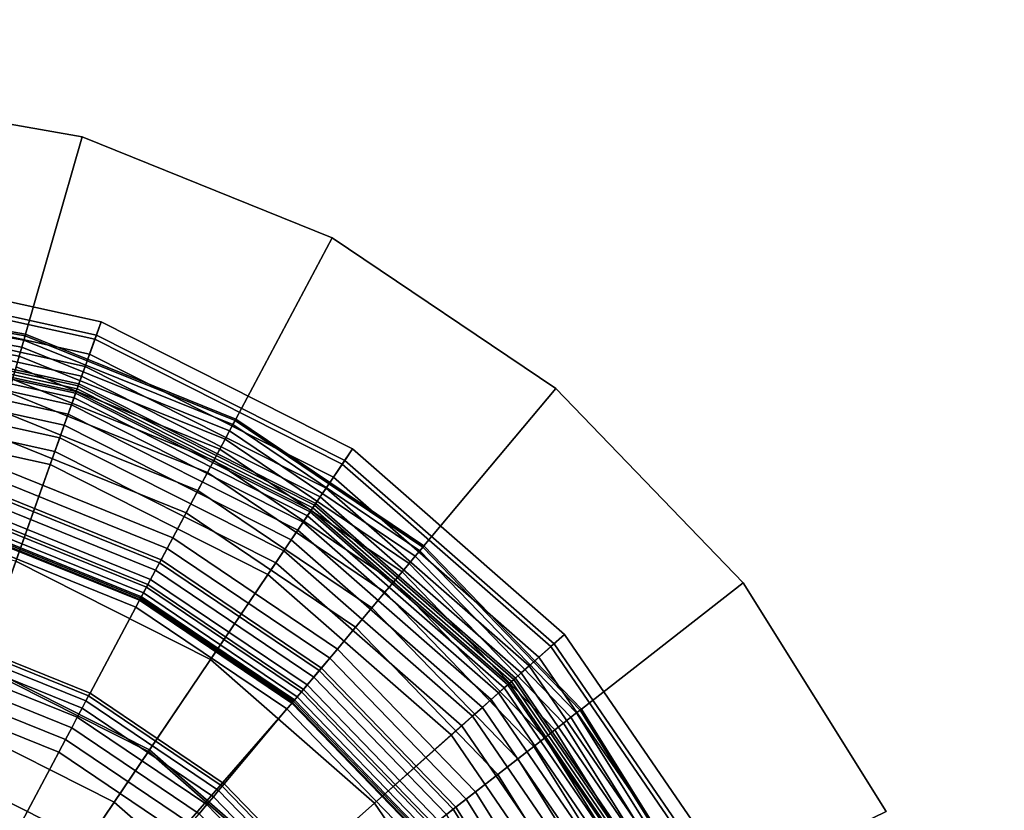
# Model space of a CAD drawing. Extents: x -43.1 to 43.1, y -41.3 to 41.3.
# Tile 443 of 656: x 15.4 to 16.5, y -9.8 to -9. Entities that reach past the tile are written whole.
import ezdxf

# ---------------------------------------------------------------- set-up
doc = ezdxf.new("R2010")
doc.units = 0
for name, color, linetype in [('LAMP', 7, 'CONTINUOUS'), ('LAMP_SUPPORT', 18, 'CONTINUOUS'), ('METAL_BASE', 254, 'CONTINUOUS')]:
    doc.layers.add(name, color=color, linetype=linetype)

msp = doc.modelspace()

# ---------------------------------------------------------------- linework, layer by layer
at = {"layer": 'LAMP'}
for points in [[(15.2368, -9.2488, 15.6079), (15.5307, -9.3134, 15.6079), (15.5374, -9.2945, 15.8637), (15.2387, -9.2289, 15.8637)], [(15.2387, -9.2289, 15.8637), (15.5374, -9.2945, 15.8637), (15.5323, -9.3089, 15.9815), (15.2373, -9.244, 15.9815)], [(15.2373, -9.244, 15.9815), (15.5323, -9.3089, 15.9815), (15.5126, -9.3641, 16.1042), (15.232, -9.3024, 16.1042)], [(15.2353, -9.2659, 15.3235), (15.5249, -9.3296, 15.3235), (15.5307, -9.3134, 15.6079), (15.2368, -9.2488, 15.6079)], [(15.234, -9.2801, 15.0232), (15.5201, -9.343, 15.0232), (15.5249, -9.3296, 15.3235), (15.2353, -9.2659, 15.3235)], [(15.233, -9.2915, 14.7202), (15.5163, -9.3537, 14.7202), (15.5201, -9.343, 15.0232), (15.234, -9.2801, 15.0232)], [(15.2322, -9.3, 14.4272), (15.5134, -9.3618, 14.4272), (15.5163, -9.3537, 14.7202), (15.233, -9.2915, 14.7202)], [(15.5307, -9.3134, 15.6079), (15.7992, -9.4491, 15.6079), (15.8104, -9.4324, 15.8637), (15.5374, -9.2945, 15.8637)], [(15.5374, -9.2945, 15.8637), (15.8104, -9.4324, 15.8637), (15.8019, -9.4451, 15.9815), (15.5323, -9.3089, 15.9815)], [(15.232, -9.3024, 16.1042), (15.5126, -9.3641, 16.1042), (15.4822, -9.4495, 16.2234), (15.2237, -9.3927, 16.2234)], [(15.2314, -9.3089, 13.9233), (15.5104, -9.3702, 13.9233), (15.5115, -9.3673, 14.1573), (15.2317, -9.3058, 14.1573)], [(15.2317, -9.3058, 14.1573), (15.5115, -9.3673, 14.1573), (15.5134, -9.3618, 14.4272), (15.2322, -9.3, 14.4272)], [(15.23, -9.3243, 13.8822), (15.5052, -9.3848, 13.8822), (15.508, -9.377, 13.8943), (15.2307, -9.3161, 13.8943)], [(15.2307, -9.3161, 13.8943), (15.508, -9.377, 13.8943), (15.5098, -9.3721, 13.9082), (15.2312, -9.3108, 13.9082)], [(15.2312, -9.3108, 13.9082), (15.5098, -9.3721, 13.9082), (15.5104, -9.3702, 13.9233), (15.2314, -9.3089, 13.9233)], [(15.5323, -9.3089, 15.9815), (15.8019, -9.4451, 15.9815), (15.7691, -9.4937, 16.1042), (15.5126, -9.3641, 16.1042)], [(15.5249, -9.3296, 15.3235), (15.7896, -9.4633, 15.3235), (15.7992, -9.4491, 15.6079), (15.5307, -9.3134, 15.6079)], [(15.229, -9.3349, 13.8722), (15.5017, -9.3949, 13.8722), (15.5052, -9.3848, 13.8822), (15.23, -9.3243, 13.8822)], [(15.5201, -9.343, 15.0232), (15.7816, -9.4751, 15.0232), (15.7896, -9.4633, 15.3235), (15.5249, -9.3296, 15.3235)], [(15.2278, -9.3477, 13.8647), (15.4974, -9.4069, 13.8647), (15.5017, -9.3949, 13.8722), (15.229, -9.3349, 13.8722)], [(15.2265, -9.362, 13.8601), (15.4925, -9.4205, 13.8601), (15.4974, -9.4069, 13.8647), (15.2278, -9.3477, 13.8647)], [(15.5163, -9.3537, 14.7202), (15.7753, -9.4846, 14.7202), (15.7816, -9.4751, 15.0232), (15.5201, -9.343, 15.0232)], [(15.2251, -9.3776, 13.8588), (15.4873, -9.4352, 13.8588), (15.4925, -9.4205, 13.8601), (15.2265, -9.362, 13.8601)], [(15.5115, -9.3673, 14.1573), (15.7672, -9.4965, 14.1573), (15.7704, -9.4917, 14.4272), (15.5134, -9.3618, 14.4272)], [(15.5134, -9.3618, 14.4272), (15.7704, -9.4917, 14.4272), (15.7753, -9.4846, 14.7202), (15.5163, -9.3537, 14.7202)], [(15.5126, -9.3641, 16.1042), (15.7691, -9.4937, 16.1042), (15.7184, -9.5688, 16.2234), (15.4822, -9.4495, 16.2234)], [(15.508, -9.377, 13.8943), (15.7614, -9.5051, 13.8943), (15.7644, -9.5007, 13.9082), (15.5098, -9.3721, 13.9082)], [(15.5098, -9.3721, 13.9082), (15.7644, -9.5007, 13.9082), (15.7655, -9.499, 13.9233), (15.5104, -9.3702, 13.9233)], [(15.5104, -9.3702, 13.9233), (15.7655, -9.499, 13.9233), (15.7672, -9.4965, 14.1573), (15.5115, -9.3673, 14.1573)], [(15.2029, -9.6215, 13.8664), (15.4051, -9.6659, 13.8664), (15.4873, -9.4352, 13.8588), (15.2251, -9.3776, 13.8588)], [(15.5052, -9.3848, 13.8822), (15.7568, -9.5119, 13.8822), (15.7614, -9.5051, 13.8943), (15.508, -9.377, 13.8943)], [(15.2237, -9.3927, 16.2234), (15.4822, -9.4495, 16.2234), (15.4449, -9.5544, 16.3306), (15.2137, -9.5035, 16.3306)], [(15.5017, -9.3949, 13.8722), (15.7508, -9.5208, 13.8722), (15.7568, -9.5119, 13.8822), (15.5052, -9.3848, 13.8822)], [(15.4974, -9.4069, 13.8647), (15.7437, -9.5314, 13.8647), (15.7508, -9.5208, 13.8722), (15.5017, -9.3949, 13.8722)], [(15.4925, -9.4205, 13.8601), (15.7356, -9.5433, 13.8601), (15.7437, -9.5314, 13.8647), (15.4974, -9.4069, 13.8647)], [(15.4873, -9.4352, 13.8588), (15.7269, -9.5563, 13.8588), (15.7356, -9.5433, 13.8601), (15.4925, -9.4205, 13.8601)], [(15.4051, -9.6659, 13.8664), (15.5899, -9.7593, 13.8664), (15.7269, -9.5563, 13.8588), (15.4873, -9.4352, 13.8588)], [(15.7992, -9.4491, 15.6079), (16.0256, -9.6472, 15.6079), (16.0405, -9.6339, 15.8637), (15.8104, -9.4324, 15.8637)], [(15.8104, -9.4324, 15.8637), (16.0405, -9.6339, 15.8637), (16.0291, -9.644, 15.9815), (15.8019, -9.4451, 15.9815)], [(15.8019, -9.4451, 15.9815), (16.0291, -9.644, 15.9815), (15.9853, -9.683, 16.1042), (15.7691, -9.4937, 16.1042)], [(15.4822, -9.4495, 16.2234), (15.7184, -9.5688, 16.2234), (15.6562, -9.6611, 16.3306), (15.4449, -9.5544, 16.3306)], [(15.7896, -9.4633, 15.3235), (16.0127, -9.6586, 15.3235), (16.0256, -9.6472, 15.6079), (15.7992, -9.4491, 15.6079)], [(15.7816, -9.4751, 15.0232), (16.0021, -9.6681, 15.0232), (16.0127, -9.6586, 15.3235), (15.7896, -9.4633, 15.3235)], [(15.7753, -9.4846, 14.7202), (15.9935, -9.6756, 14.7202), (16.0021, -9.6681, 15.0232), (15.7816, -9.4751, 15.0232)], [(15.7704, -9.4917, 14.4272), (15.9871, -9.6814, 14.4272), (15.9935, -9.6756, 14.7202), (15.7753, -9.4846, 14.7202)], [(15.7691, -9.4937, 16.1042), (15.9853, -9.683, 16.1042), (15.9175, -9.7431, 16.2234), (15.7184, -9.5688, 16.2234)], [(15.7614, -9.5051, 13.8943), (15.975, -9.6921, 13.8943), (15.979, -9.6886, 13.9082), (15.7644, -9.5007, 13.9082)], [(15.7644, -9.5007, 13.9082), (15.979, -9.6886, 13.9082), (15.9805, -9.6873, 13.9233), (15.7655, -9.499, 13.9233)], [(15.7655, -9.499, 13.9233), (15.9805, -9.6873, 13.9233), (15.9828, -9.6852, 14.1573), (15.7672, -9.4965, 14.1573)], [(15.7672, -9.4965, 14.1573), (15.9828, -9.6852, 14.1573), (15.9871, -9.6814, 14.4272), (15.7704, -9.4917, 14.4272)], [(15.7508, -9.5208, 13.8722), (15.9609, -9.7046, 13.8722), (15.9689, -9.6975, 13.8822), (15.7568, -9.5119, 13.8822)], [(15.7568, -9.5119, 13.8822), (15.9689, -9.6975, 13.8822), (15.975, -9.6921, 13.8943), (15.7614, -9.5051, 13.8943)], [(15.7437, -9.5314, 13.8647), (15.9513, -9.7131, 13.8647), (15.9609, -9.7046, 13.8722), (15.7508, -9.5208, 13.8722)], [(15.7356, -9.5433, 13.8601), (15.9405, -9.7227, 13.8601), (15.9513, -9.7131, 13.8647), (15.7437, -9.5314, 13.8647)], [(15.7269, -9.5563, 13.8588), (15.9288, -9.7331, 13.8588), (15.9405, -9.7227, 13.8601), (15.7356, -9.5433, 13.8601)], [(15.4449, -9.5544, 16.3306), (15.6562, -9.6611, 16.3306), (15.5887, -9.7611, 16.4176), (15.4044, -9.668, 16.4176)], [(15.5899, -9.7593, 13.8664), (15.7457, -9.8957, 13.8664), (15.9288, -9.7331, 13.8588), (15.7269, -9.5563, 13.8588)], [(15.7184, -9.5688, 16.2234), (15.9175, -9.7431, 16.2234), (15.8343, -9.817, 16.3306), (15.6562, -9.6611, 16.3306)], [(16.0256, -9.6472, 15.6079), (16.1955, -9.8954, 15.6079), (16.2133, -9.8863, 15.8637), (16.0405, -9.6339, 15.8637)], [(16.0405, -9.6339, 15.8637), (16.2133, -9.8863, 15.8637), (16.1998, -9.8933, 15.9815), (16.0291, -9.644, 15.9815)], [(16.0291, -9.644, 15.9815), (16.1998, -9.8933, 15.9815), (16.1476, -9.9201, 16.1042), (15.9853, -9.683, 16.1042)], [(16.0127, -9.6586, 15.3235), (16.1803, -9.9033, 15.3235), (16.1955, -9.8954, 15.6079), (16.0256, -9.6472, 15.6079)], [(15.6562, -9.6611, 16.3306), (15.8343, -9.817, 16.3306), (15.7441, -9.8971, 16.4176), (15.5887, -9.7611, 16.4176)], [(16.0021, -9.6681, 15.0232), (16.1676, -9.9098, 15.0232), (16.1803, -9.9033, 15.3235), (16.0127, -9.6586, 15.3235)], [(15.4044, -9.668, 16.4176), (15.5887, -9.7611, 16.4176), (15.5225, -9.8593, 16.4759), (15.3647, -9.7796, 16.4759)], [(15.3821, -9.7305, 13.367), (15.5516, -9.8161, 13.367), (15.5899, -9.7593, 13.8664), (15.4051, -9.6659, 13.8664)], [(15.9935, -9.6756, 14.7202), (16.1574, -9.915, 14.7202), (16.1676, -9.9098, 15.0232), (16.0021, -9.6681, 15.0232)], [(15.9828, -9.6852, 14.1573), (16.1446, -9.9216, 14.1573), (16.1498, -9.919, 14.4272), (15.9871, -9.6814, 14.4272)], [(15.9871, -9.6814, 14.4272), (16.1498, -9.919, 14.4272), (16.1574, -9.915, 14.7202), (15.9935, -9.6756, 14.7202)], [(15.3821, -9.7305, 13.367), (15.1967, -9.6897, 13.367), (15.1281, -10.4441, 13.367), (15.5516, -9.8161, 13.367)], [(15.9853, -9.683, 16.1042), (16.1476, -9.9201, 16.1042), (16.067, -9.9615, 16.2234), (15.9175, -9.7431, 16.2234)], [(15.9689, -9.6975, 13.8822), (16.1281, -9.9301, 13.8822), (16.1354, -9.9263, 13.8943), (15.975, -9.6921, 13.8943)], [(15.975, -9.6921, 13.8943), (16.1354, -9.9263, 13.8943), (16.1402, -9.9239, 13.9082), (15.979, -9.6886, 13.9082)], [(15.979, -9.6886, 13.9082), (16.1402, -9.9239, 13.9082), (16.1419, -9.923, 13.9233), (15.9805, -9.6873, 13.9233)], [(15.9805, -9.6873, 13.9233), (16.1419, -9.923, 13.9233), (16.1446, -9.9216, 14.1573), (15.9828, -9.6852, 14.1573)], [(15.9609, -9.7046, 13.8722), (16.1186, -9.935, 13.8722), (16.1281, -9.9301, 13.8822), (15.9689, -9.6975, 13.8822)], [(15.9405, -9.7227, 13.8601), (16.0944, -9.9474, 13.8601), (16.1072, -9.9408, 13.8647), (15.9513, -9.7131, 13.8647)], [(15.9513, -9.7131, 13.8647), (16.1072, -9.9408, 13.8647), (16.1186, -9.935, 13.8722), (15.9609, -9.7046, 13.8722)], [(15.9288, -9.7331, 13.8588), (16.0805, -9.9546, 13.8588), (16.0944, -9.9474, 13.8601), (15.9405, -9.7227, 13.8601)], [(15.7457, -9.8957, 13.8664), (15.8627, -10.0665, 13.8664), (16.0805, -9.9546, 13.8588), (15.9288, -9.7331, 13.8588)], [(15.9175, -9.7431, 16.2234), (16.067, -9.9615, 16.2234), (15.968, -10.0124, 16.3306), (15.8343, -9.817, 16.3306)], [(15.5887, -9.7611, 16.4176), (15.7441, -9.8971, 16.4176), (15.6555, -9.9758, 16.4759), (15.5225, -9.8593, 16.4759)], [(15.5516, -9.8161, 13.367), (15.6945, -9.9412, 13.367), (15.7457, -9.8957, 13.8664), (15.5899, -9.7593, 13.8664)], [(15.3647, -9.7796, 16.4759), (15.5225, -9.8593, 16.4759), (15.4637, -9.9465, 16.4972), (15.3294, -9.8786, 16.4972)], [(15.5516, -9.8161, 13.367), (15.1281, -10.4441, 13.367), (15.6945, -9.9412, 13.367)], [(15.8343, -9.817, 16.3306), (15.968, -10.0124, 16.3306), (15.8608, -10.0675, 16.4176), (15.7441, -9.8971, 16.4176)]]:
    msp.add_3dface(points, dxfattribs=at)
at = {"layer": 'LAMP_SUPPORT'}
for points in [[(15.4554, -9.308, 10.2099), (15.2129, -9.2653, 10.2099), (15.2128, -9.267, 10.1948), (15.4549, -9.3097, 10.1948)], [(15.4549, -9.3097, 13.6888), (15.2128, -9.267, 13.6888), (15.2129, -9.2653, 13.6738), (15.4554, -9.308, 13.6738)], [(15.4554, -9.308, 13.6738), (15.2129, -9.2653, 13.6738), (15.2129, -9.2653, 10.2099), (15.4554, -9.308, 10.2099)], [(15.4535, -9.3145, 10.181), (15.2124, -9.2719, 10.181), (15.2119, -9.2797, 10.1688), (15.4514, -9.3219, 10.1688)], [(15.4514, -9.3219, 13.7148), (15.2119, -9.2797, 13.7148), (15.2124, -9.2719, 13.7026), (15.4535, -9.3145, 13.7026)], [(15.4549, -9.3097, 10.1948), (15.2128, -9.267, 10.1948), (15.2124, -9.2719, 10.181), (15.4535, -9.3145, 10.181)], [(15.4535, -9.3145, 13.7026), (15.2124, -9.2719, 13.7026), (15.2128, -9.267, 13.6888), (15.4549, -9.3097, 13.6888)], [(15.4514, -9.3219, 10.1688), (15.2119, -9.2797, 10.1688), (15.2112, -9.2898, 10.1587), (15.4486, -9.3317, 10.1587)], [(15.4486, -9.3317, 13.725), (15.2112, -9.2898, 13.725), (15.2119, -9.2797, 13.7148), (15.4514, -9.3219, 13.7148)], [(15.6836, -9.4003, 10.2099), (15.4554, -9.308, 10.2099), (15.4549, -9.3097, 10.1948), (15.6828, -9.4018, 10.1948)], [(15.6828, -9.4018, 13.6888), (15.4549, -9.3097, 13.6888), (15.4554, -9.308, 13.6738), (15.6836, -9.4003, 13.6738)], [(15.6836, -9.4003, 13.6738), (15.4554, -9.308, 13.6738), (15.4554, -9.308, 10.2099), (15.6836, -9.4003, 10.2099)], [(15.6805, -9.4062, 10.181), (15.4535, -9.3145, 10.181), (15.4514, -9.3219, 10.1688), (15.6768, -9.413, 10.1688)], [(15.6768, -9.413, 13.7148), (15.4514, -9.3219, 13.7148), (15.4535, -9.3145, 13.7026), (15.6805, -9.4062, 13.7026)], [(15.6828, -9.4018, 10.1948), (15.4549, -9.3097, 10.1948), (15.4535, -9.3145, 10.181), (15.6805, -9.4062, 10.181)], [(15.6805, -9.4062, 13.7026), (15.4535, -9.3145, 13.7026), (15.4549, -9.3097, 13.6888), (15.6828, -9.4018, 13.6888)], [(15.6768, -9.413, 10.1688), (15.4514, -9.3219, 10.1688), (15.4486, -9.3317, 10.1587), (15.6721, -9.422, 10.1587)], [(15.6721, -9.422, 13.725), (15.4486, -9.3317, 13.725), (15.4514, -9.3219, 13.7148), (15.6768, -9.413, 13.7148)], [(15.6721, -9.422, 10.1587), (15.4486, -9.3317, 10.1587), (15.4452, -9.3434, 10.1509), (15.6663, -9.4328, 10.1509)], [(15.6663, -9.4328, 13.7328), (15.4452, -9.3434, 13.7328), (15.4486, -9.3317, 13.725), (15.6721, -9.422, 13.725)], [(15.6663, -9.4328, 10.1509), (15.4452, -9.3434, 10.1509), (15.4414, -9.3567, 10.146), (15.6599, -9.445, 10.146)], [(15.6599, -9.445, 13.7377), (15.4414, -9.3567, 13.7377), (15.4452, -9.3434, 13.7328), (15.6663, -9.4328, 13.7328)], [(15.6599, -9.445, 10.146), (15.4414, -9.3567, 10.146), (15.4373, -9.3712, 10.1442), (15.6528, -9.4582, 10.1442)], [(15.6528, -9.4582, 13.7394), (15.4373, -9.3712, 13.7394), (15.4414, -9.3567, 13.7377), (15.6599, -9.445, 13.7377)], [(15.609, -9.5406, 13.7394), (15.4116, -9.4608, 13.7394), (15.4373, -9.3712, 13.7394), (15.6528, -9.4582, 13.7394)], [(15.6528, -9.4582, 10.1442), (15.4373, -9.3712, 10.1442), (15.4312, -9.3923, 10.1425), (15.6425, -9.4776, 10.1425)], [(15.6425, -9.4776, 10.1425), (15.4312, -9.3923, 10.1425), (15.4236, -9.4187, 10.1378), (15.6296, -9.5019, 10.1378)], [(15.8866, -9.5393, 10.1948), (15.6828, -9.4018, 10.1948), (15.6805, -9.4062, 10.181), (15.8834, -9.5431, 10.181)], [(15.8834, -9.5431, 13.7026), (15.6805, -9.4062, 13.7026), (15.6828, -9.4018, 13.6888), (15.8866, -9.5393, 13.6888)], [(15.8877, -9.5379, 10.2099), (15.6836, -9.4003, 10.2099), (15.6828, -9.4018, 10.1948), (15.8866, -9.5393, 10.1948)], [(15.8866, -9.5393, 13.6888), (15.6828, -9.4018, 13.6888), (15.6836, -9.4003, 13.6738), (15.8877, -9.5379, 13.6738)], [(15.8877, -9.5379, 13.6738), (15.6836, -9.4003, 13.6738), (15.6836, -9.4003, 10.2099), (15.8877, -9.5379, 10.2099)], [(15.8784, -9.549, 10.1688), (15.6768, -9.413, 10.1688), (15.6721, -9.422, 10.1587), (15.8719, -9.5568, 10.1587)], [(15.8719, -9.5568, 13.725), (15.6721, -9.422, 13.725), (15.6768, -9.413, 13.7148), (15.8784, -9.549, 13.7148)], [(15.8834, -9.5431, 10.181), (15.6805, -9.4062, 10.181), (15.6768, -9.413, 10.1688), (15.8784, -9.549, 10.1688)], [(15.8784, -9.549, 13.7148), (15.6768, -9.413, 13.7148), (15.6805, -9.4062, 13.7026), (15.8834, -9.5431, 13.7026)], [(15.6296, -9.5019, 10.1378), (15.4236, -9.4187, 10.1378), (15.4151, -9.4484, 10.1302), (15.6151, -9.5292, 10.1302)], [(15.8719, -9.5568, 10.1587), (15.6721, -9.422, 10.1587), (15.6663, -9.4328, 10.1509), (15.8641, -9.5661, 10.1509)], [(15.8641, -9.5661, 13.7328), (15.6663, -9.4328, 13.7328), (15.6721, -9.422, 13.725), (15.8719, -9.5568, 13.725)], [(15.8641, -9.5661, 10.1509), (15.6663, -9.4328, 10.1509), (15.6599, -9.445, 10.146), (15.8552, -9.5767, 10.146)], [(15.8552, -9.5767, 13.7377), (15.6599, -9.445, 13.7377), (15.6663, -9.4328, 13.7328), (15.8641, -9.5661, 13.7328)], [(15.8552, -9.5767, 10.146), (15.6599, -9.445, 10.146), (15.6528, -9.4582, 10.1442), (15.8455, -9.5882, 10.1442)], [(15.8455, -9.5882, 13.7394), (15.6528, -9.4582, 13.7394), (15.6599, -9.445, 13.7377), (15.8552, -9.5767, 13.7377)], [(15.6151, -9.5292, 10.1302), (15.4151, -9.4484, 10.1302), (15.4067, -9.4778, 10.1202), (15.6007, -9.5562, 10.1202)], [(15.7856, -9.6597, 13.7394), (15.609, -9.5406, 13.7394), (15.6528, -9.4582, 13.7394), (15.8455, -9.5882, 13.7394)], [(15.8455, -9.5882, 10.1442), (15.6528, -9.4582, 10.1442), (15.6425, -9.4776, 10.1425), (15.8314, -9.6051, 10.1425)], [(15.6025, -9.5529, 13.7378), (15.4077, -9.4742, 13.7378), (15.4116, -9.4608, 13.7394), (15.609, -9.5406, 13.7394)], [(15.6007, -9.5562, 10.1202), (15.4067, -9.4778, 10.1202), (15.3993, -9.5035, 10.1081), (15.5882, -9.5798, 10.1081)], [(15.5964, -9.5642, 13.7333), (15.4042, -9.4865, 13.7333), (15.4077, -9.4742, 13.7378), (15.6025, -9.5529, 13.7378)], [(15.8314, -9.6051, 10.1425), (15.6425, -9.4776, 10.1425), (15.6296, -9.5019, 10.1378), (15.8137, -9.6261, 10.1378)], [(15.5911, -9.5742, 13.7261), (15.4011, -9.4974, 13.7261), (15.4042, -9.4865, 13.7333), (15.5964, -9.5642, 13.7333)], [(15.5867, -9.5825, 13.7167), (15.3985, -9.5065, 13.7167), (15.4011, -9.4974, 13.7261), (15.5911, -9.5742, 13.7261)], [(15.5882, -9.5798, 10.1081), (15.3993, -9.5035, 10.1081), (15.394, -9.5221, 10.0942), (15.5791, -9.5969, 10.0942)], [(15.5833, -9.5889, 13.7054), (15.3965, -9.5134, 13.7054), (15.3985, -9.5065, 13.7167), (15.5867, -9.5825, 13.7167)], [(15.8137, -9.6261, 10.1378), (15.6296, -9.5019, 10.1378), (15.6151, -9.5292, 10.1302), (15.7939, -9.6498, 10.1302)], [(15.1274, -10.4164, 12.7749), (15.3943, -9.521, 12.7749), (15.5796, -9.5959, 12.7749), (15.7453, -9.7077, 12.7749)], [(15.5791, -9.5969, 10.0942), (15.394, -9.5221, 10.0942), (15.3917, -9.5301, 10.0789), (15.5752, -9.6042, 10.0789)], [(15.5796, -9.5959, 12.7749), (15.3943, -9.521, 12.7749), (15.3947, -9.5194, 13.6786), (15.5804, -9.5944, 13.6786)], [(15.5804, -9.5944, 13.6786), (15.3947, -9.5194, 13.6786), (15.3952, -9.5178, 13.6925), (15.5812, -9.593, 13.6925)], [(15.5812, -9.593, 13.6925), (15.3952, -9.5178, 13.6925), (15.3965, -9.5134, 13.7054), (15.5833, -9.5889, 13.7054)], [(15.5752, -9.6042, 10.0789), (15.3917, -9.5301, 10.0789), (15.3625, -9.632, 9.0568), (15.5254, -9.6978, 9.0568)], [(15.7939, -9.6498, 10.1302), (15.6151, -9.5292, 10.1302), (15.6007, -9.5562, 10.1202), (15.7742, -9.6732, 10.1202)], [(15.7766, -9.6704, 13.7378), (15.6025, -9.5529, 13.7378), (15.609, -9.5406, 13.7394), (15.7856, -9.6597, 13.7394)], [(16.0535, -9.7191, 10.181), (15.8834, -9.5431, 10.181), (15.8784, -9.549, 10.1688), (16.0474, -9.7239, 10.1688)], [(16.0474, -9.7239, 13.7148), (15.8784, -9.549, 13.7148), (15.8834, -9.5431, 13.7026), (16.0535, -9.7191, 13.7026)], [(16.0574, -9.7161, 10.1948), (15.8866, -9.5393, 10.1948), (15.8834, -9.5431, 10.181), (16.0535, -9.7191, 10.181)], [(16.0535, -9.7191, 13.7026), (15.8834, -9.5431, 13.7026), (15.8866, -9.5393, 13.6888), (16.0574, -9.7161, 13.6888)], [(16.0588, -9.715, 10.2099), (15.8877, -9.5379, 10.2099), (15.8866, -9.5393, 10.1948), (16.0574, -9.7161, 10.1948)], [(16.0574, -9.7161, 13.6888), (15.8866, -9.5393, 13.6888), (15.8877, -9.5379, 13.6738), (16.0588, -9.715, 13.6738)], [(16.0588, -9.715, 13.6738), (15.8877, -9.5379, 13.6738), (15.8877, -9.5379, 10.2099), (16.0588, -9.715, 10.2099)], [(15.7684, -9.6802, 13.7333), (15.5964, -9.5642, 13.7333), (15.6025, -9.5529, 13.7378), (15.7766, -9.6704, 13.7378)], [(16.0474, -9.7239, 10.1688), (15.8784, -9.549, 10.1688), (15.8719, -9.5568, 10.1587), (16.0394, -9.7302, 10.1587)], [(16.0394, -9.7302, 13.725), (15.8719, -9.5568, 13.725), (15.8784, -9.549, 13.7148), (16.0474, -9.7239, 13.7148)], [(15.7742, -9.6732, 10.1202), (15.6007, -9.5562, 10.1202), (15.5882, -9.5798, 10.1081), (15.757, -9.6937, 10.1081)], [(15.7611, -9.6888, 13.7261), (15.5911, -9.5742, 13.7261), (15.5964, -9.5642, 13.7333), (15.7684, -9.6802, 13.7333)], [(16.0394, -9.7302, 10.1587), (15.8719, -9.5568, 10.1587), (15.8641, -9.5661, 10.1509), (16.0298, -9.7377, 10.1509)], [(16.0298, -9.7377, 13.7328), (15.8641, -9.5661, 13.7328), (15.8719, -9.5568, 13.725), (16.0394, -9.7302, 13.725)], [(15.755, -9.6961, 13.7167), (15.5867, -9.5825, 13.7167), (15.5911, -9.5742, 13.7261), (15.7611, -9.6888, 13.7261)], [(16.0298, -9.7377, 10.1509), (15.8641, -9.5661, 10.1509), (15.8552, -9.5767, 10.146), (16.0189, -9.7462, 10.146)], [(16.0189, -9.7462, 13.7377), (15.8552, -9.5767, 13.7377), (15.8641, -9.5661, 13.7328), (16.0298, -9.7377, 13.7328)], [(15.757, -9.6937, 10.1081), (15.5882, -9.5798, 10.1081), (15.5791, -9.5969, 10.0942), (15.7446, -9.7085, 10.0942)], [(15.7504, -9.7016, 13.7054), (15.5833, -9.5889, 13.7054), (15.5867, -9.5825, 13.7167), (15.755, -9.6961, 13.7167)], [(16.0189, -9.7462, 10.146), (15.8552, -9.5767, 10.146), (15.8455, -9.5882, 10.1442), (16.007, -9.7555, 10.1442)], [(16.007, -9.7555, 13.7394), (15.8455, -9.5882, 13.7394), (15.8552, -9.5767, 13.7377), (16.0189, -9.7462, 13.7377)], [(15.7446, -9.7085, 10.0942), (15.5791, -9.5969, 10.0942), (15.5752, -9.6042, 10.0789), (15.7392, -9.7149, 10.0789)], [(15.7453, -9.7077, 12.7749), (15.5796, -9.5959, 12.7749), (15.5804, -9.5944, 13.6786), (15.7464, -9.7064, 13.6786)], [(15.7464, -9.7064, 13.6786), (15.5804, -9.5944, 13.6786), (15.5812, -9.593, 13.6925), (15.7474, -9.7051, 13.6925)], [(15.7474, -9.7051, 13.6925), (15.5812, -9.593, 13.6925), (15.5833, -9.5889, 13.7054), (15.7504, -9.7016, 13.7054)], [(15.9335, -9.8129, 13.7394), (15.7856, -9.6597, 13.7394), (15.8455, -9.5882, 13.7394), (16.007, -9.7555, 13.7394)], [(16.007, -9.7555, 10.1442), (15.8455, -9.5882, 10.1442), (15.8314, -9.6051, 10.1425), (15.9897, -9.769, 10.1425)], [(15.7392, -9.7149, 10.0789), (15.5752, -9.6042, 10.0789), (15.5254, -9.6978, 9.0568), (15.6711, -9.7961, 9.0568)], [(15.9897, -9.769, 10.1425), (15.8314, -9.6051, 10.1425), (15.8137, -9.6261, 10.1378), (15.968, -9.7859, 10.1378)], [(15.968, -9.7859, 10.1378), (15.8137, -9.6261, 10.1378), (15.7939, -9.6498, 10.1302), (15.9437, -9.8049, 10.1302)], [(15.5239, -9.7007, 9.0415), (15.3616, -9.6351, 9.0415), (15.3598, -9.6411, 9.0276), (15.521, -9.7062, 9.0276)], [(15.5254, -9.6978, 9.0568), (15.3625, -9.632, 9.0568), (15.3616, -9.6351, 9.0415), (15.5239, -9.7007, 9.0415)], [(15.5168, -9.714, 9.0155), (15.3574, -9.6496, 9.0155), (15.3543, -9.6603, 9.0055), (15.5116, -9.7238, 9.0055)], [(15.521, -9.7062, 9.0276), (15.3598, -9.6411, 9.0276), (15.3574, -9.6496, 9.0155), (15.5168, -9.714, 9.0155)], [(15.9437, -9.8049, 10.1302), (15.7939, -9.6498, 10.1302), (15.7742, -9.6732, 10.1202), (15.9196, -9.8237, 10.1202)], [(15.5116, -9.7238, 9.0055), (15.3543, -9.6603, 9.0055), (15.3508, -9.6728, 8.9979), (15.5055, -9.7353, 8.9979)], [(15.9225, -9.8215, 13.7378), (15.7766, -9.6704, 13.7378), (15.7856, -9.6597, 13.7394), (15.9335, -9.8129, 13.7394)], [(15.9124, -9.8294, 13.7333), (15.7684, -9.6802, 13.7333), (15.7766, -9.6704, 13.7378), (15.9225, -9.8215, 13.7378)], [(15.5055, -9.7353, 8.9979), (15.3508, -9.6728, 8.9979), (15.3468, -9.6867, 8.9931), (15.4987, -9.748, 8.9931)], [(15.9196, -9.8237, 10.1202), (15.7742, -9.6732, 10.1202), (15.757, -9.6937, 10.1081), (15.8985, -9.8402, 10.1081)], [(15.9035, -9.8363, 13.7261), (15.7611, -9.6888, 13.7261), (15.7684, -9.6802, 13.7333), (15.9124, -9.8294, 13.7333)], [(15.4987, -9.748, 8.9931), (15.3468, -9.6867, 8.9931), (15.3425, -9.7016, 8.9914), (15.4914, -9.7618, 8.9914)], [(15.8961, -9.8421, 13.7167), (15.755, -9.6961, 13.7167), (15.7611, -9.6888, 13.7261), (15.9035, -9.8363, 13.7261)], [(15.4914, -9.7618, 8.9914), (15.3425, -9.7016, 8.9914), (15.2449, -10.042, 8.9914), (15.3251, -10.0745, 8.9914)], [(15.669, -9.7986, 9.0415), (15.5239, -9.7007, 9.0415), (15.521, -9.7062, 9.0276), (15.665, -9.8034, 9.0276)], [(15.6711, -9.7961, 9.0568), (15.5254, -9.6978, 9.0568), (15.5239, -9.7007, 9.0415), (15.669, -9.7986, 9.0415)], [(15.8985, -9.8402, 10.1081), (15.757, -9.6937, 10.1081), (15.7446, -9.7085, 10.0942), (15.8833, -9.8521, 10.0942)], [(15.8868, -9.8494, 13.6925), (15.7474, -9.7051, 13.6925), (15.7504, -9.7016, 13.7054), (15.8904, -9.8466, 13.7054)], [(15.8904, -9.8466, 13.7054), (15.7504, -9.7016, 13.7054), (15.755, -9.6961, 13.7167), (15.8961, -9.8421, 13.7167)], [(15.1461, -10.4218, 12.7749), (15.1274, -10.4164, 12.7749), (15.7453, -9.7077, 12.7749), (15.8842, -9.8514, 12.7749)], [(15.6593, -9.8102, 9.0155), (15.5168, -9.714, 9.0155), (15.5116, -9.7238, 9.0055), (15.6522, -9.8187, 9.0055)], [(15.665, -9.8034, 9.0276), (15.521, -9.7062, 9.0276), (15.5168, -9.714, 9.0155), (15.6593, -9.8102, 9.0155)], [(15.8767, -9.8572, 10.0789), (15.7392, -9.7149, 10.0789), (15.6711, -9.7961, 9.0568), (15.7932, -9.9225, 9.0568)], [(15.8833, -9.8521, 10.0942), (15.7446, -9.7085, 10.0942), (15.7392, -9.7149, 10.0789), (15.8767, -9.8572, 10.0789)], [(15.8842, -9.8514, 12.7749), (15.7453, -9.7077, 12.7749), (15.7464, -9.7064, 13.6786), (15.8855, -9.8504, 13.6786)], [(15.8855, -9.8504, 13.6786), (15.7464, -9.7064, 13.6786), (15.7474, -9.7051, 13.6925), (15.8868, -9.8494, 13.6925)], [(15.6522, -9.8187, 9.0055), (15.5116, -9.7238, 9.0055), (15.5055, -9.7353, 8.9979), (15.6438, -9.8286, 8.9979)], [(16.1762, -9.9301, 10.1688), (16.0474, -9.7239, 10.1688), (16.0394, -9.7302, 10.1587), (16.1671, -9.9346, 10.1587)], [(16.1671, -9.9346, 13.725), (16.0394, -9.7302, 13.725), (16.0474, -9.7239, 13.7148), (16.1762, -9.9301, 13.7148)], [(16.1832, -9.9267, 10.181), (16.0535, -9.7191, 10.181), (16.0474, -9.7239, 10.1688), (16.1762, -9.9301, 10.1688)], [(16.1762, -9.9301, 13.7148), (16.0474, -9.7239, 13.7148), (16.0535, -9.7191, 13.7026), (16.1832, -9.9267, 13.7026)], [(16.1877, -9.9246, 10.1948), (16.0574, -9.7161, 10.1948), (16.0535, -9.7191, 10.181), (16.1832, -9.9267, 10.181)], [(16.1832, -9.9267, 13.7026), (16.0535, -9.7191, 13.7026), (16.0574, -9.7161, 13.6888), (16.1877, -9.9246, 13.6888)], [(16.1892, -9.9238, 10.2099), (16.0588, -9.715, 10.2099), (16.0574, -9.7161, 10.1948), (16.1877, -9.9246, 10.1948)], [(16.1877, -9.9246, 13.6888), (16.0574, -9.7161, 13.6888), (16.0588, -9.715, 13.6738), (16.1892, -9.9238, 13.6738)], [(16.1892, -9.9238, 13.6738), (16.0588, -9.715, 13.6738), (16.0588, -9.715, 10.2099), (16.1892, -9.9238, 10.2099)], [(15.6438, -9.8286, 8.9979), (15.5055, -9.7353, 8.9979), (15.4987, -9.748, 8.9931), (15.6345, -9.8397, 8.9931)], [(16.1671, -9.9346, 10.1587), (16.0394, -9.7302, 10.1587), (16.0298, -9.7377, 10.1509), (16.1561, -9.94, 10.1509)], [(16.1561, -9.94, 13.7328), (16.0298, -9.7377, 13.7328), (16.0394, -9.7302, 13.725), (16.1671, -9.9346, 13.725)], [(16.1437, -9.946, 10.146), (16.0189, -9.7462, 10.146), (16.007, -9.7555, 10.1442), (16.1302, -9.9526, 10.1442)], [(16.1302, -9.9526, 13.7394), (16.007, -9.7555, 13.7394), (16.0189, -9.7462, 13.7377), (16.1437, -9.946, 13.7377)], [(16.1561, -9.94, 10.1509), (16.0298, -9.7377, 10.1509), (16.0189, -9.7462, 10.146), (16.1437, -9.946, 10.146)], [(16.1437, -9.946, 13.7377), (16.0189, -9.7462, 13.7377), (16.0298, -9.7377, 13.7328), (16.1561, -9.94, 13.7328)], [(15.6345, -9.8397, 8.9931), (15.4987, -9.748, 8.9931), (15.4914, -9.7618, 8.9914), (15.6245, -9.8516, 8.9914)], [(16.0464, -9.9935, 13.7394), (15.9335, -9.8129, 13.7394), (16.007, -9.7555, 13.7394), (16.1302, -9.9526, 13.7394)], [(16.1302, -9.9526, 10.1442), (16.007, -9.7555, 10.1442), (15.9897, -9.769, 10.1425), (16.1105, -9.9622, 10.1425)], [(15.6245, -9.8516, 8.9914), (15.4914, -9.7618, 8.9914), (15.3251, -10.0745, 8.9914), (15.3969, -10.1229, 8.9914)], [(16.1105, -9.9622, 10.1425), (15.9897, -9.769, 10.1425), (15.968, -9.7859, 10.1378), (16.0857, -9.9743, 10.1378)], [(16.0857, -9.9743, 10.1378), (15.968, -9.7859, 10.1378), (15.9437, -9.8049, 10.1302), (16.058, -9.9878, 10.1302)], [(15.7906, -9.9245, 9.0415), (15.669, -9.7986, 9.0415), (15.665, -9.8034, 9.0276), (15.7857, -9.9284, 9.0276)], [(15.7932, -9.9225, 9.0568), (15.6711, -9.7961, 9.0568), (15.669, -9.7986, 9.0415), (15.7906, -9.9245, 9.0415)], [(15.7787, -9.9338, 9.0155), (15.6593, -9.8102, 9.0155), (15.6522, -9.8187, 9.0055), (15.77, -9.9407, 9.0055)], [(15.7857, -9.9284, 9.0276), (15.665, -9.8034, 9.0276), (15.6593, -9.8102, 9.0155), (15.7787, -9.9338, 9.0155)], [(16.058, -9.9878, 10.1302), (15.9437, -9.8049, 10.1302), (15.9196, -9.8237, 10.1202), (16.0305, -10.0012, 10.1202)], [(15.77, -9.9407, 9.0055), (15.6522, -9.8187, 9.0055), (15.6438, -9.8286, 8.9979), (15.7597, -9.9486, 8.9979)], [(16.0223, -10.0052, 13.7333), (15.9124, -9.8294, 13.7333), (15.9225, -9.8215, 13.7378), (16.0338, -9.9996, 13.7378)], [(16.0338, -9.9996, 13.7378), (15.9225, -9.8215, 13.7378), (15.9335, -9.8129, 13.7394), (16.0464, -9.9935, 13.7394)], [(16.0305, -10.0012, 10.1202), (15.9196, -9.8237, 10.1202), (15.8985, -9.8402, 10.1081), (16.0065, -10.0129, 10.1081)]]:
    msp.add_3dface(points, dxfattribs=at)
at = {"layer": 'METAL_BASE'}
for points in [[(30.5036, -12.1924, 20.312), (30.4899, -12.2259, 20.447), (1.5684, -0.4328, 20.447), (1.582, -0.3993, 20.312)], [(30.4899, -12.2259, 20.1769), (30.5036, -12.1924, 20.312), (1.582, -0.3993, 20.312), (1.5684, -0.4328, 20.1769)], [(30.4899, -12.2259, 20.447), (30.4526, -12.3174, 20.5459), (1.531, -0.5244, 20.5459), (1.5684, -0.4328, 20.447)], [(30.4526, -12.3174, 20.0781), (30.4899, -12.2259, 20.1769), (1.5684, -0.4328, 20.1769), (1.531, -0.5244, 20.0781)], [(30.4526, -12.3174, 20.5459), (30.4016, -12.4425, 20.5821), (1.48, -0.6494, 20.5821), (1.531, -0.5244, 20.5459)], [(30.4016, -12.4425, 20.0419), (30.4526, -12.3174, 20.0781), (1.531, -0.5244, 20.0781), (1.48, -0.6494, 20.0419)], [(30.4016, -12.4425, 20.5821), (30.3506, -12.5675, 20.5459), (1.4291, -0.7745, 20.5459), (1.48, -0.6494, 20.5821)], [(30.3506, -12.5675, 20.0781), (30.4016, -12.4425, 20.0419), (1.48, -0.6494, 20.0419), (1.4291, -0.7745, 20.0781)], [(30.3506, -12.5675, 20.5459), (30.3133, -12.6591, 20.447), (1.3917, -0.866, 20.447), (1.4291, -0.7745, 20.5459)], [(30.3133, -12.6591, 20.1769), (30.3506, -12.5675, 20.0781), (1.4291, -0.7745, 20.0781), (1.3917, -0.866, 20.1769)], [(30.3133, -12.6591, 20.447), (30.2996, -12.6926, 20.312), (1.3781, -0.8995, 20.312), (1.3917, -0.866, 20.447)], [(30.2996, -12.6926, 20.312), (30.3133, -12.6591, 20.1769), (1.3917, -0.866, 20.1769), (1.3781, -0.8995, 20.312)], [(17.7533, -27.6395, 39.312), (17.7227, -27.6588, 39.447), (1.0255, -1.2631, 39.447), (1.0561, -1.2438, 39.312)], [(17.7227, -27.6588, 39.1769), (17.7533, -27.6395, 39.312), (1.0561, -1.2438, 39.312), (1.0255, -1.2631, 39.1769)], [(17.7227, -27.6588, 39.447), (17.6391, -27.7117, 39.5459), (0.9419, -1.316, 39.5459), (1.0255, -1.2631, 39.447)], [(17.6391, -27.7117, 39.0781), (17.7227, -27.6588, 39.1769), (1.0255, -1.2631, 39.1769), (0.9419, -1.316, 39.0781)], [(17.6391, -27.7117, 39.5459), (17.525, -27.7839, 39.5821), (0.8278, -1.3882, 39.5821), (0.9419, -1.316, 39.5459)], [(17.525, -27.7839, 39.0419), (17.6391, -27.7117, 39.0781), (0.9419, -1.316, 39.0781), (0.8278, -1.3882, 39.0419)], [(17.525, -27.7839, 39.5821), (17.4109, -27.8561, 39.5459), (0.7137, -1.4604, 39.5459), (0.8278, -1.3882, 39.5821)], [(17.4109, -27.8561, 39.0781), (17.525, -27.7839, 39.0419), (0.8278, -1.3882, 39.0419), (0.7137, -1.4604, 39.0781)], [(17.4109, -27.8561, 39.5459), (17.3273, -27.909, 39.447), (0.6301, -1.5132, 39.447), (0.7137, -1.4604, 39.5459)], [(17.3273, -27.909, 39.1769), (17.4109, -27.8561, 39.0781), (0.7137, -1.4604, 39.0781), (0.6301, -1.5132, 39.1769)], [(17.3273, -27.909, 39.447), (17.2967, -27.9283, 39.312), (0.5995, -1.5326, 39.312), (0.6301, -1.5132, 39.447)], [(17.2967, -27.9283, 39.312), (17.3273, -27.909, 39.1769), (0.6301, -1.5132, 39.1769), (0.5995, -1.5326, 39.312)], [(15.4554, -9.308, 11.0545), (15.5168, -9.0937, 11.0545), (15.2285, -9.0429, 11.0545), (15.2129, -9.2653, 11.0545)], [(15.2129, -9.2653, 11.9415), (15.2285, -9.0429, 11.9415), (15.5168, -9.0937, 11.9415), (15.4554, -9.308, 11.9415)], [(15.5168, -9.0937, 11.9415), (15.2285, -9.0429, 11.9415), (15.2285, -9.0429, 11.0545), (15.5168, -9.0937, 11.0545)], [(15.6836, -9.4003, 11.0545), (15.7883, -9.2034, 11.0545), (15.5168, -9.0937, 11.0545), (15.4554, -9.308, 11.0545)], [(15.4554, -9.308, 11.9415), (15.5168, -9.0937, 11.9415), (15.7883, -9.2034, 11.9415), (15.6836, -9.4003, 11.9415)], [(15.7883, -9.2034, 11.9415), (15.5168, -9.0937, 11.9415), (15.5168, -9.0937, 11.0545), (15.7883, -9.2034, 11.0545)], [(15.8877, -9.5379, 11.0545), (16.0311, -9.3671, 11.0545), (15.7883, -9.2034, 11.0545), (15.6836, -9.4003, 11.0545)], [(15.6836, -9.4003, 11.9415), (15.7883, -9.2034, 11.9415), (16.0311, -9.3671, 11.9415), (15.8877, -9.5379, 11.9415)], [(15.4554, -9.308, 11.0545), (15.2129, -9.2653, 11.0545), (15.2129, -9.2653, 11.9415), (15.4554, -9.308, 11.9415)], [(15.6836, -9.4003, 11.0545), (15.4554, -9.308, 11.0545), (15.4554, -9.308, 11.9415), (15.6836, -9.4003, 11.9415)], [(16.0588, -9.715, 11.0545), (16.2345, -9.5778, 11.0545), (16.0311, -9.3671, 11.0545), (15.8877, -9.5379, 11.0545)], [(15.8877, -9.5379, 11.9415), (16.0311, -9.3671, 11.9415), (16.2345, -9.5778, 11.9415), (16.0588, -9.715, 11.9415)], [(16.2345, -9.5778, 11.9415), (16.0311, -9.3671, 11.9415), (16.0311, -9.3671, 11.0545), (16.2345, -9.5778, 11.0545)], [(15.8877, -9.5379, 11.0545), (15.6836, -9.4003, 11.0545), (15.6836, -9.4003, 11.9415), (15.8877, -9.5379, 11.9415)], [(16.0588, -9.715, 11.0545), (15.8877, -9.5379, 11.0545), (15.8877, -9.5379, 11.9415), (16.0588, -9.715, 11.9415)], [(16.1892, -9.9238, 11.0545), (16.3896, -9.8261, 11.0545), (16.2345, -9.5778, 11.0545), (16.0588, -9.715, 11.0545)], [(16.0588, -9.715, 11.9415), (16.2345, -9.5778, 11.9415), (16.3896, -9.8261, 11.9415), (16.1892, -9.9238, 11.9415)], [(16.3896, -9.8261, 11.9415), (16.2345, -9.5778, 11.9415), (16.2345, -9.5778, 11.0545), (16.3896, -9.8261, 11.0545)], [(16.1892, -9.9238, 11.0545), (16.0588, -9.715, 11.0545), (16.0588, -9.715, 11.9415), (16.1892, -9.9238, 11.9415)]]:
    msp.add_3dface(points, dxfattribs=at)

doc.saveas('drawing.dxf')
